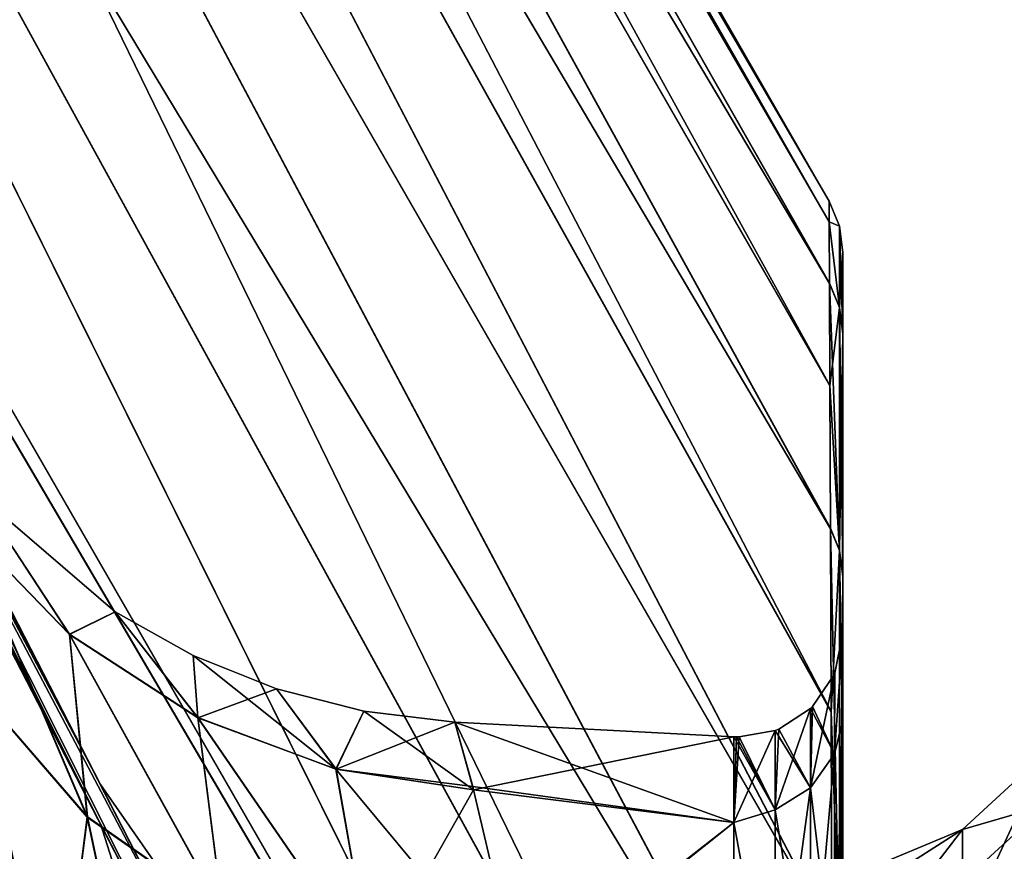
# Model space of a CAD drawing. Header units: millimetres. Extents: x -41 to 11, y -3 to 963.
# Tile 761 of 1056: x -28.07 to -26.64, y 635.59 to 636.8. Entities that reach past the tile are written whole.
import ezdxf

# ---------------------------------------------------------------- set-up
doc = ezdxf.new("R2010")
doc.units = ezdxf.units.MM
doc.header["$LTSCALE"] = 65.185185
for name, color, linetype in [('1716', 7, 'CONTINUOUS'), ('2426', 7, 'CONTINUOUS'), ('2428', 7, 'CONTINUOUS'), ('2435', 7, 'CONTINUOUS'), ('2436', 7, 'CONTINUOUS'), ('2437', 7, 'CONTINUOUS'), ('2438', 7, 'CONTINUOUS'), ('2439', 7, 'CONTINUOUS'), ('2633', 7, 'CONTINUOUS'), ('2634', 7, 'CONTINUOUS'), ('2647', 7, 'CONTINUOUS'), ('2648', 7, 'CONTINUOUS'), ('2649', 7, 'CONTINUOUS'), ('2650', 7, 'CONTINUOUS'), ('3242', 7, 'CONTINUOUS'), ('3244', 7, 'CONTINUOUS'), ('3305', 7, 'CONTINUOUS'), ('3306', 7, 'CONTINUOUS')]:
    doc.layers.add(name, color=color, linetype=linetype)

msp = doc.modelspace()

# ---------------------------------------------------------------- linework, layer by layer
at = {"layer": '1716', "linetype": 'Continuous'}
for points in [[(-26.5803, 635.5825, -48.7887), (-26.5803, 635.7354, -50.6831), (-26.7013, 635.4721, -48.8044), (-26.5803, 635.5825, -48.7887)], [(-26.5803, 635.7354, -50.6831), (-26.5803, 635.6589, -52.5821), (-26.7013, 635.6239, -50.6853), (-26.5803, 635.7354, -50.6831)], [(-26.7013, 635.4721, -48.8044), (-26.5803, 635.7354, -50.6831), (-26.7013, 635.6239, -50.6853), (-26.7013, 635.4721, -48.8044)], [(-26.5803, 635.6589, -52.5821), (-26.5803, 635.354, -54.458), (-26.7013, 635.5479, -52.5709), (-26.5803, 635.6589, -52.5821)], [(-26.7013, 635.6239, -50.6853), (-26.5803, 635.6589, -52.5821), (-26.7013, 635.5479, -52.5709), (-26.7013, 635.6239, -50.6853)], [(-26.7013, 635.4721, -48.8044), (-26.7013, 635.6239, -50.6853), (-26.8515, 635.4279, -48.969), (-26.7013, 635.4721, -48.8044)], [(-26.7013, 635.6239, -50.6853), (-26.7013, 635.5479, -52.5709), (-26.8515, 635.561, -51.0001), (-26.7013, 635.6239, -50.6853)], [(-26.8515, 635.5277, -49.9824), (-26.7013, 635.6239, -50.6853), (-26.8515, 635.561, -51.0001), (-26.8515, 635.5277, -49.9824)], [(-26.8515, 635.4279, -48.969), (-26.7013, 635.6239, -50.6853), (-26.8515, 635.5277, -49.9824), (-26.8515, 635.4279, -48.969)]]:
    msp.add_3dface(points, dxfattribs=at)
at = {"layer": '2426', "linetype": 'Continuous'}
for points in [[(-26.875, 636.4604, -51.002), (-26.875, 636.343, -48.2145), (-26.875, 635.9081, -51), (-26.875, 636.4604, -51.002)], [(-26.875, 636.4604, -51.002), (-26.875, 635.9081, -51), (-26.875, 635.7826, -52.9941), (-26.875, 636.4604, -51.002)], [(-26.875, 636.3427, -53.7891), (-26.875, 636.4604, -51.002), (-26.875, 635.7826, -52.9941), (-26.875, 636.3427, -53.7891)], [(-26.875, 636.343, -48.2145), (-26.875, 635.9911, -45.4461), (-26.875, 635.4046, -47.0297), (-26.875, 636.343, -48.2145)], [(-26.875, 635.7807, -48.9912), (-26.875, 636.343, -48.2145), (-26.875, 635.4046, -47.0297), (-26.875, 635.7807, -48.9912)], [(-26.875, 635.9081, -50.9845), (-26.875, 636.343, -48.2145), (-26.875, 635.7807, -48.9912), (-26.875, 635.9081, -50.9845)], [(-26.875, 635.9081, -50.9922), (-26.875, 636.343, -48.2145), (-26.875, 635.9081, -50.9845), (-26.875, 635.9081, -50.9922)], [(-26.875, 635.9081, -51), (-26.875, 636.343, -48.2145), (-26.875, 635.9081, -50.9922), (-26.875, 635.9081, -51)], [(-26.875, 635.4084, -54.9557), (-26.875, 636.3427, -53.7891), (-26.875, 635.7826, -52.9941), (-26.875, 635.4084, -54.9557)], [(-26.875, 635.9907, -56.5564), (-26.875, 636.3427, -53.7891), (-26.875, 635.4084, -54.9557), (-26.875, 635.9907, -56.5564)], [(-26.875, 635.4046, -47.0297), (-26.875, 635.9911, -45.4461), (-26.875, 634.7856, -45.1304), (-26.875, 635.4046, -47.0297)], [(-26.875, 635.9911, -45.4461), (-26.875, 635.7279, -44.0753), (-26.875, 634.7856, -45.1304), (-26.875, 635.9911, -45.4461)], [(-26.875, 634.7912, -56.8556), (-26.875, 635.9907, -56.5564), (-26.875, 635.4084, -54.9557), (-26.875, 634.7912, -56.8556)], [(-26.875, 633.941, -58.6626), (-26.875, 635.9907, -56.5564), (-26.875, 634.7912, -56.8556), (-26.875, 633.941, -58.6626)], [(-26.875, 635.4068, -59.2845), (-26.875, 635.9907, -56.5564), (-26.875, 633.941, -58.6626), (-26.875, 635.4068, -59.2845)], [(-26.875, 635.7279, -44.0753), (-26.875, 635.4071, -42.7166), (-26.875, 633.9337, -43.3242), (-26.875, 635.7279, -44.0753)], [(-26.875, 634.7856, -45.1304), (-26.875, 635.7279, -44.0753), (-26.875, 633.9337, -43.3242), (-26.875, 634.7856, -45.1304)]]:
    msp.add_3dface(points, dxfattribs=at)
at = {"layer": '2428', "linetype": 'Continuous'}
for points in [[(-26.8945, 636.5048, -49.5991), (-26.8799, 636.4985, -51), (-26.8946, 636.5346, -50.9987), (-26.8945, 636.5048, -49.5991)], [(-26.8946, 636.5346, -50.9987), (-26.8799, 636.4985, -51), (-26.8945, 636.505, -52.3982), (-26.8946, 636.5346, -50.9987)], [(-26.8799, 636.4985, -51), (-26.8799, 636.3808, -53.7906), (-26.8945, 636.505, -52.3982), (-26.8799, 636.4985, -51)], [(-26.8945, 636.505, -52.3982), (-26.8799, 636.3808, -53.7906), (-26.8942, 636.4159, -53.7948), (-26.8945, 636.505, -52.3982)], [(-26.8799, 636.3808, -48.2094), (-26.8799, 636.4985, -51), (-26.8945, 636.5048, -49.5991), (-26.8799, 636.3808, -48.2094)], [(-26.8942, 636.4156, -48.2022), (-26.8799, 636.3808, -48.2094), (-26.8945, 636.5048, -49.5991), (-26.8942, 636.4156, -48.2022)], [(-26.8799, 636.3808, -48.2094), (-26.875, 636.343, -48.2145), (-26.8799, 636.4985, -51), (-26.8799, 636.3808, -48.2094)], [(-26.875, 636.343, -48.2145), (-26.875, 636.4604, -51.002), (-26.8799, 636.4985, -51), (-26.875, 636.343, -48.2145)], [(-26.8799, 636.4985, -51), (-26.875, 636.4604, -51.002), (-26.8799, 636.3808, -53.7906), (-26.8799, 636.4985, -51)], [(-26.875, 636.4604, -51.002), (-26.875, 636.3427, -53.7891), (-26.8799, 636.3808, -53.7906), (-26.875, 636.4604, -51.002)], [(-26.8799, 636.3808, -53.7906), (-26.8799, 636.0285, -56.5614), (-26.8942, 636.4159, -53.7948), (-26.8799, 636.3808, -53.7906)], [(-26.8942, 636.4159, -53.7948), (-26.8799, 636.0285, -56.5614), (-26.8936, 636.2676, -55.1859), (-26.8942, 636.4159, -53.7948)], [(-26.8936, 636.2672, -46.8108), (-26.8799, 636.3808, -48.2094), (-26.8942, 636.4156, -48.2022), (-26.8936, 636.2672, -46.8108)], [(-26.8799, 636.0285, -45.4386), (-26.8799, 636.3808, -48.2094), (-26.8936, 636.2672, -46.8108), (-26.8799, 636.0285, -45.4386)], [(-26.8799, 636.0285, -45.4386), (-26.875, 635.9911, -45.4461), (-26.8799, 636.3808, -48.2094), (-26.8799, 636.0285, -45.4386)], [(-26.875, 635.9911, -45.4461), (-26.875, 636.343, -48.2145), (-26.8799, 636.3808, -48.2094), (-26.875, 635.9911, -45.4461)], [(-26.8799, 636.3808, -53.7906), (-26.875, 636.3427, -53.7891), (-26.8799, 636.0285, -56.5614), (-26.8799, 636.3808, -53.7906)], [(-26.875, 636.3427, -53.7891), (-26.875, 635.9907, -56.5564), (-26.8799, 636.0285, -56.5614), (-26.875, 636.3427, -53.7891)], [(-26.8936, 636.2676, -55.1859), (-26.8799, 636.0285, -56.5614), (-26.8929, 636.0605, -56.5691), (-26.8936, 636.2676, -55.1859)], [(-26.8928, 636.0599, -45.4273), (-26.8799, 636.0285, -45.4386), (-26.8936, 636.2672, -46.8108), (-26.8928, 636.0599, -45.4273)], [(-26.8929, 636.0605, -56.5691), (-26.8799, 635.444, -59.2927), (-26.8919, 635.7949, -57.9421), (-26.8929, 636.0605, -56.5691)], [(-26.8799, 636.0285, -56.5614), (-26.8799, 635.444, -59.2927), (-26.8929, 636.0605, -56.5691), (-26.8799, 636.0285, -56.5614)], [(-26.8919, 635.7941, -44.0544), (-26.8799, 636.0285, -45.4386), (-26.8928, 636.0599, -45.4273), (-26.8919, 635.7941, -44.0544)], [(-26.8799, 635.444, -42.7073), (-26.8799, 636.0285, -45.4386), (-26.8919, 635.7941, -44.0544), (-26.8799, 635.444, -42.7073)], [(-26.875, 635.7279, -44.0753), (-26.875, 635.9911, -45.4461), (-26.8799, 636.0285, -45.4386), (-26.875, 635.7279, -44.0753)], [(-26.8799, 635.444, -42.7073), (-26.875, 635.7279, -44.0753), (-26.8799, 636.0285, -45.4386), (-26.8799, 635.444, -42.7073)], [(-26.8799, 636.0285, -56.5614), (-26.875, 635.9907, -56.5564), (-26.8799, 635.444, -59.2927), (-26.8799, 636.0285, -56.5614)], [(-26.875, 635.9907, -56.5564), (-26.875, 635.4068, -59.2845), (-26.8799, 635.444, -59.2927), (-26.875, 635.9907, -56.5564)], [(-26.8919, 635.7949, -57.9421), (-26.8799, 635.444, -59.2927), (-26.8908, 635.4712, -59.3026), (-26.8919, 635.7949, -57.9421)], [(-26.8907, 635.4704, -42.6945), (-26.8799, 635.444, -42.7073), (-26.8919, 635.7941, -44.0544), (-26.8907, 635.4704, -42.6945)], [(-26.875, 635.4071, -42.7166), (-26.875, 635.7279, -44.0753), (-26.8799, 635.444, -42.7073), (-26.875, 635.4071, -42.7166)]]:
    msp.add_3dface(points, dxfattribs=at)
at = {"layer": '2435', "linetype": 'Continuous'}
for points in [[(-29.4718, 638.5808, -69.6503), (-26.8865, 632.2824, -65.1589), (-29.4723, 635.5731, -70.3659), (-29.4718, 638.5808, -69.6503)], [(-29.1237, 637.9055, -68.9723), (-26.8865, 632.2824, -65.1589), (-29.4718, 638.5808, -69.6503), (-29.1237, 637.9055, -68.9723)], [(-27.7876, 635.3147, -66.3698), (-26.8865, 632.2824, -65.1589), (-29.1237, 637.9055, -68.9723), (-27.7876, 635.3147, -66.3698)]]:
    msp.add_3dface(points, dxfattribs=at)
at = {"layer": '2436', "linetype": 'Continuous'}
for points in [[(-27.9512, 635.6889, -66.6322), (-31.9258, 643.4136, -74.3854), (-29.1266, 637.9783, -68.9114), (-27.9512, 635.6889, -66.6322)], [(-27.9512, 635.6889, -66.6322), (-31.8599, 643.2152, -74.2997), (-31.9258, 643.4136, -74.3854), (-27.9512, 635.6889, -66.6322)], [(-30.5522, 640.6769, -71.7538), (-31.8599, 643.2152, -74.2997), (-27.9512, 635.6889, -66.6322), (-30.5522, 640.6769, -71.7538)], [(-29.4718, 638.5808, -69.6503), (-30.5522, 640.6769, -71.7538), (-27.9512, 635.6889, -66.6322), (-29.4718, 638.5808, -69.6503)], [(-29.1237, 637.9055, -68.9723), (-29.4718, 638.5808, -69.6503), (-27.9512, 635.6889, -66.6322), (-29.1237, 637.9055, -68.9723)], [(-27.7895, 635.3738, -66.3187), (-29.1237, 637.9055, -68.9723), (-27.9512, 635.6889, -66.6322), (-27.7895, 635.3738, -66.3187)], [(-27.7876, 635.3147, -66.3698), (-29.1237, 637.9055, -68.9723), (-27.7895, 635.3738, -66.3187), (-27.7876, 635.3147, -66.3698)]]:
    msp.add_3dface(points, dxfattribs=at)
at = {"layer": '2437', "linetype": 'Continuous'}
for points in [[(-26.8946, 636.5346, -50.9987), (-26.8945, 636.505, -52.3982), (-29.4723, 641.0171, -51), (-26.8946, 636.5346, -50.9987)], [(-29.4723, 641.0171, -51), (-26.8945, 636.505, -52.3982), (-29.4723, 640.9503, -54.1534), (-29.4723, 641.0171, -51)], [(-29.4723, 640.9503, -47.8466), (-26.8946, 636.5346, -50.9987), (-29.4723, 641.0171, -51), (-29.4723, 640.9503, -47.8466)], [(-26.8942, 636.4156, -48.2022), (-26.8945, 636.5048, -49.5991), (-29.4723, 640.9503, -47.8466), (-26.8942, 636.4156, -48.2022)], [(-29.4723, 640.7504, -44.7029), (-26.8942, 636.4156, -48.2022), (-29.4723, 640.9503, -47.8466), (-29.4723, 640.7504, -44.7029)], [(-26.8945, 636.5048, -49.5991), (-26.8946, 636.5346, -50.9987), (-29.4723, 640.9503, -47.8466), (-26.8945, 636.5048, -49.5991)], [(-26.8942, 636.4159, -53.7948), (-26.8936, 636.2676, -55.1859), (-29.4723, 640.9503, -54.1534), (-26.8942, 636.4159, -53.7948)], [(-29.4723, 640.9503, -54.1534), (-26.8936, 636.2676, -55.1859), (-29.4723, 640.7504, -57.2971), (-29.4723, 640.9503, -54.1534)], [(-26.8945, 636.505, -52.3982), (-26.8942, 636.4159, -53.7948), (-29.4723, 640.9503, -54.1534), (-26.8945, 636.505, -52.3982)], [(-26.8928, 636.0599, -45.4273), (-26.8936, 636.2672, -46.8108), (-29.4723, 640.7504, -44.7029), (-26.8928, 636.0599, -45.4273)], [(-29.4723, 640.4183, -41.5787), (-26.8928, 636.0599, -45.4273), (-29.4723, 640.7504, -44.7029), (-29.4723, 640.4183, -41.5787)], [(-26.8936, 636.2672, -46.8108), (-26.8942, 636.4156, -48.2022), (-29.4723, 640.7504, -44.7029), (-26.8936, 636.2672, -46.8108)], [(-26.8936, 636.2676, -55.1859), (-26.8929, 636.0605, -56.5691), (-29.4723, 640.7504, -57.2971), (-26.8936, 636.2676, -55.1859)], [(-26.8929, 636.0605, -56.5691), (-26.8919, 635.7949, -57.9421), (-29.4723, 640.7504, -57.2971), (-26.8929, 636.0605, -56.5691)], [(-29.4723, 640.7504, -57.2971), (-26.8919, 635.7949, -57.9421), (-29.4723, 640.4183, -60.4213), (-29.4723, 640.7504, -57.2971)], [(-26.8907, 635.4704, -42.6945), (-26.8919, 635.7941, -44.0544), (-29.4723, 640.4183, -41.5787), (-26.8907, 635.4704, -42.6945)], [(-29.4723, 639.956, -38.4836), (-26.8907, 635.4704, -42.6945), (-29.4723, 640.4183, -41.5787), (-29.4723, 639.956, -38.4836)], [(-26.8919, 635.7941, -44.0544), (-26.8928, 636.0599, -45.4273), (-29.4723, 640.4183, -41.5787), (-26.8919, 635.7941, -44.0544)], [(-26.8919, 635.7949, -57.9421), (-26.8908, 635.4712, -59.3026), (-29.4723, 640.4183, -60.4213), (-26.8919, 635.7949, -57.9421)], [(-29.4723, 640.4183, -60.4213), (-26.8908, 635.4712, -59.3026), (-29.4723, 639.956, -63.5164), (-29.4723, 640.4183, -60.4213)], [(-26.8894, 635.0894, -41.3501), (-26.8907, 635.4704, -42.6945), (-29.4723, 639.956, -38.4836), (-26.8894, 635.0894, -41.3501)], [(-29.4723, 639.3659, -35.4269), (-26.8894, 635.0894, -41.3501), (-29.4723, 639.956, -38.4836), (-29.4723, 639.3659, -35.4269)], [(-29.4723, 639.956, -63.5164), (-26.8881, 634.6528, -61.9743), (-29.4723, 639.3659, -66.5731), (-29.4723, 639.956, -63.5164)], [(-26.8908, 635.4712, -59.3026), (-26.8895, 635.0903, -60.6472), (-29.4723, 639.956, -63.5164), (-26.8908, 635.4712, -59.3026)], [(-26.8895, 635.0903, -60.6472), (-26.8881, 634.6528, -61.9743), (-29.4723, 639.956, -63.5164), (-26.8895, 635.0903, -60.6472)], [(-26.888, 634.652, -40.0237), (-26.8894, 635.0894, -41.3501), (-29.4723, 639.3659, -35.4269), (-26.888, 634.652, -40.0237)], [(-26.8865, 634.1589, -38.7176), (-26.888, 634.652, -40.0237), (-29.4723, 639.3659, -35.4269), (-26.8865, 634.1589, -38.7176)], [(-29.4718, 638.6503, -32.4192), (-26.8865, 634.1589, -38.7176), (-29.4723, 639.3659, -35.4269), (-29.4718, 638.6503, -32.4192)], [(-26.8866, 634.1594, -63.2813), (-29.4717, 638.6504, -69.5808), (-29.4723, 639.3659, -66.5731), (-26.8866, 634.1594, -63.2813)], [(-26.8881, 634.6528, -61.9743), (-26.8866, 634.1594, -63.2813), (-29.4723, 639.3659, -66.5731), (-26.8881, 634.6528, -61.9743)], [(-29.1238, 637.9724, -33.0944), (-26.8865, 634.1589, -38.7176), (-29.4718, 638.6503, -32.4192), (-29.1238, 637.9724, -33.0944)], [(-26.8866, 634.1594, -63.2813), (-29.1266, 637.9783, -68.9114), (-29.4717, 638.6504, -69.5808), (-26.8866, 634.1594, -63.2813)], [(-26.8866, 634.1594, -63.2813), (-27.9512, 635.6889, -66.6322), (-29.1266, 637.9783, -68.9114), (-26.8866, 634.1594, -63.2813)], [(-27.7877, 635.37, -35.6851), (-26.8865, 634.1589, -38.7176), (-29.1238, 637.9724, -33.0944), (-27.7877, 635.37, -35.6851)], [(-26.8866, 634.1594, -63.2813), (-27.7895, 635.3738, -66.3187), (-27.9512, 635.6889, -66.6322), (-26.8866, 634.1594, -63.2813)]]:
    msp.add_3dface(points, dxfattribs=at)
at = {"layer": '2438', "linetype": 'Continuous'}
for points in [[(-27.9512, 635.6322, -35.3111), (-31.9258, 643.3854, -27.5865), (-29.1267, 637.9116, -33.0215), (-27.9512, 635.6322, -35.3111)], [(-27.9512, 635.6322, -35.3111), (-31.8598, 643.2995, -27.785), (-31.9258, 643.3854, -27.5865), (-27.9512, 635.6322, -35.3111)], [(-30.5522, 640.7538, -30.3231), (-31.8598, 643.2995, -27.785), (-27.9512, 635.6322, -35.3111), (-30.5522, 640.7538, -30.3231)], [(-29.4718, 638.6503, -32.4192), (-30.5522, 640.7538, -30.3231), (-27.9512, 635.6322, -35.3111), (-29.4718, 638.6503, -32.4192)], [(-29.1238, 637.9724, -33.0944), (-29.4718, 638.6503, -32.4192), (-27.9512, 635.6322, -35.3111), (-29.1238, 637.9724, -33.0944)], [(-27.7877, 635.37, -35.6851), (-29.1238, 637.9724, -33.0944), (-27.7896, 635.3189, -35.626), (-27.7877, 635.37, -35.6851)], [(-27.7896, 635.3189, -35.626), (-29.1238, 637.9724, -33.0944), (-27.9512, 635.6322, -35.3111), (-27.7896, 635.3189, -35.626)]]:
    msp.add_3dface(points, dxfattribs=at)
at = {"layer": '2439', "linetype": 'Continuous'}
for points in [[(-26.8866, 632.2813, -36.8406), (-29.4717, 638.5808, -32.3496), (-29.4723, 635.5731, -31.6341), (-26.8866, 632.2813, -36.8406)], [(-26.8866, 632.2813, -36.8406), (-29.1267, 637.9116, -33.0215), (-29.4717, 638.5808, -32.3496), (-26.8866, 632.2813, -36.8406)], [(-26.8866, 632.2813, -36.8406), (-27.9512, 635.6322, -35.3111), (-29.1267, 637.9116, -33.0215), (-26.8866, 632.2813, -36.8406)], [(-26.8866, 632.2813, -36.8406), (-27.7896, 635.3189, -35.626), (-27.9512, 635.6322, -35.3111), (-26.8866, 632.2813, -36.8406)]]:
    msp.add_3dface(points, dxfattribs=at)
at = {"layer": '2633', "linetype": 'Continuous'}
for points in [[(-27.9959, 635.9069, -52.7854), (-28.1302, 636.1113, -51), (-28.152, 636.0679, -52.808), (-27.9959, 635.9069, -52.7854)], [(-27.93, 635.9396, -51), (-28.1302, 636.1113, -51), (-27.9959, 635.9069, -52.7854), (-27.93, 635.9396, -51)], [(-27.9701, 635.6424, -54.5557), (-28.152, 636.0679, -52.808), (-28.1271, 635.8234, -54.6038), (-27.9701, 635.6424, -54.5557)], [(-27.9959, 635.9069, -52.7854), (-28.152, 636.0679, -52.808), (-27.9701, 635.6424, -54.5557), (-27.9959, 635.9069, -52.7854)], [(-27.81, 635.7863, -52.7666), (-27.93, 635.9396, -51), (-27.9959, 635.9069, -52.7854), (-27.81, 635.7863, -52.7666)], [(-27.8165, 635.876, -51), (-27.93, 635.9396, -51), (-27.81, 635.7863, -52.7666), (-27.8165, 635.876, -51)], [(-27.7742, 635.5052, -54.5159), (-27.9959, 635.9069, -52.7854), (-27.9701, 635.6424, -54.5557), (-27.7742, 635.5052, -54.5159)], [(-27.81, 635.7863, -52.7666), (-27.9959, 635.9069, -52.7854), (-27.7742, 635.5052, -54.5159), (-27.81, 635.7863, -52.7666)], [(-27.6097, 635.7115, -52.7525), (-27.8165, 635.876, -51), (-27.81, 635.7863, -52.7666), (-27.6097, 635.7115, -52.7525)], [(-27.6959, 635.8276, -51), (-27.8165, 635.876, -51), (-27.6097, 635.7115, -52.7525), (-27.6959, 635.8276, -51)], [(-27.5694, 635.7953, -51), (-27.6959, 635.8276, -51), (-27.6097, 635.7115, -52.7525), (-27.5694, 635.7953, -51)], [(-28.0167, 635.2779, -56.3128), (-28.1271, 635.8234, -54.6038), (-28.1296, 635.462, -56.381), (-28.0167, 635.2779, -56.3128)], [(-27.9701, 635.6424, -54.5557), (-28.1271, 635.8234, -54.6038), (-28.0167, 635.2779, -56.3128), (-27.9701, 635.6424, -54.5557)], [(-27.558, 635.4206, -54.4871), (-27.81, 635.7863, -52.7666), (-27.7742, 635.5052, -54.5159), (-27.558, 635.4206, -54.4871)], [(-27.6097, 635.7115, -52.7525), (-27.81, 635.7863, -52.7666), (-27.558, 635.4206, -54.4871), (-27.6097, 635.7115, -52.7525)], [(-27.4103, 635.6814, -52.7435), (-27.5694, 635.7953, -51), (-27.6097, 635.7115, -52.7525), (-27.4103, 635.6814, -52.7435)], [(-27.4374, 635.7795, -51), (-27.5694, 635.7953, -51), (-27.4103, 635.6814, -52.7435), (-27.4374, 635.7795, -51)], [(-27.3413, 635.388, -54.4702), (-27.6097, 635.7115, -52.7525), (-27.558, 635.4206, -54.4871), (-27.3413, 635.388, -54.4702)], [(-27.4103, 635.6814, -52.7435), (-27.6097, 635.7115, -52.7525), (-27.3413, 635.388, -54.4702), (-27.4103, 635.6814, -52.7435)], [(-27.8602, 635.1212, -56.2524), (-27.9701, 635.6424, -54.5557), (-28.0167, 635.2779, -56.3128), (-27.8602, 635.1212, -56.2524)], [(-27.7742, 635.5052, -54.5159), (-27.9701, 635.6424, -54.5557), (-27.8602, 635.1212, -56.2524), (-27.7742, 635.5052, -54.5159)]]:
    msp.add_3dface(points, dxfattribs=at)
at = {"layer": '2634', "linetype": 'Continuous'}
for points in [[(-28.1302, 636.1113, -51), (-27.9959, 635.9067, -49.211), (-28.152, 636.0677, -49.1884), (-28.1302, 636.1113, -51)], [(-28.1302, 636.1113, -51), (-27.93, 635.9396, -51), (-27.9959, 635.9067, -49.211), (-28.1302, 636.1113, -51)], [(-27.9702, 635.6418, -47.4408), (-28.1271, 635.8229, -47.3926), (-28.152, 636.0677, -49.1884), (-27.9702, 635.6418, -47.4408)], [(-27.9959, 635.9067, -49.211), (-27.9702, 635.6418, -47.4408), (-28.152, 636.0677, -49.1884), (-27.9959, 635.9067, -49.211)], [(-27.93, 635.9396, -51), (-27.81, 635.7859, -49.2299), (-27.9959, 635.9067, -49.211), (-27.93, 635.9396, -51)], [(-27.93, 635.9396, -51), (-27.8165, 635.876, -51), (-27.81, 635.7859, -49.2299), (-27.93, 635.9396, -51)], [(-27.81, 635.7859, -49.2299), (-27.7742, 635.5045, -47.4807), (-27.9959, 635.9067, -49.211), (-27.81, 635.7859, -49.2299)], [(-27.7742, 635.5045, -47.4807), (-27.9702, 635.6418, -47.4408), (-27.9959, 635.9067, -49.211), (-27.7742, 635.5045, -47.4807)], [(-27.8165, 635.876, -51), (-27.6959, 635.8276, -51), (-27.81, 635.7859, -49.2299), (-27.8165, 635.876, -51)], [(-27.6959, 635.8276, -51), (-27.6096, 635.7111, -49.244), (-27.81, 635.7859, -49.2299), (-27.6959, 635.8276, -51)], [(-27.6959, 635.8276, -51), (-27.5694, 635.7953, -51), (-27.6096, 635.7111, -49.244), (-27.6959, 635.8276, -51)], [(-28.0166, 635.2768, -45.6839), (-28.1295, 635.4609, -45.6156), (-28.1271, 635.8229, -47.3926), (-28.0166, 635.2768, -45.6839)], [(-27.9702, 635.6418, -47.4408), (-28.0166, 635.2768, -45.6839), (-28.1271, 635.8229, -47.3926), (-27.9702, 635.6418, -47.4408)], [(-27.6096, 635.7111, -49.244), (-27.558, 635.4199, -47.5095), (-27.81, 635.7859, -49.2299), (-27.6096, 635.7111, -49.244)], [(-27.558, 635.4199, -47.5095), (-27.7742, 635.5045, -47.4807), (-27.81, 635.7859, -49.2299), (-27.558, 635.4199, -47.5095)], [(-27.5694, 635.7953, -51), (-27.4374, 635.7795, -51), (-27.6096, 635.7111, -49.244), (-27.5694, 635.7953, -51)], [(-27.6096, 635.7111, -49.244), (-27.4374, 635.7795, -51), (-27.4115, 635.6863, -49.3004), (-27.6096, 635.7111, -49.244)], [(-27.4101, 635.6811, -49.2534), (-27.558, 635.4199, -47.5095), (-27.6096, 635.7111, -49.244), (-27.4101, 635.6811, -49.2534)], [(-27.4101, 635.6811, -49.2534), (-27.6096, 635.7111, -49.244), (-27.4115, 635.6863, -49.3004), (-27.4101, 635.6811, -49.2534)], [(-27.3423, 635.3924, -47.5493), (-27.558, 635.4199, -47.5095), (-27.4101, 635.6811, -49.2534), (-27.3423, 635.3924, -47.5493)], [(-27.8601, 635.12, -45.7443), (-28.0166, 635.2768, -45.6839), (-27.9702, 635.6418, -47.4408), (-27.8601, 635.12, -45.7443)], [(-27.7742, 635.5045, -47.4807), (-27.8601, 635.12, -45.7443), (-27.9702, 635.6418, -47.4408), (-27.7742, 635.5045, -47.4807)]]:
    msp.add_3dface(points, dxfattribs=at)
at = {"layer": '2647', "linetype": 'Continuous'}
for points in [[(-27.4374, 635.7795, -51), (-27.4103, 635.6814, -52.7435), (-27.0329, 635.7583, -51), (-27.4374, 635.7795, -51)], [(-27.0329, 635.7583, -51), (-27.4103, 635.6814, -52.7435), (-27.0329, 635.634, -52.9749), (-27.0329, 635.7583, -51)], [(-27.4103, 635.6814, -52.7435), (-27.3413, 635.388, -54.4702), (-27.0329, 635.634, -52.9749), (-27.4103, 635.6814, -52.7435)], [(-27.0329, 635.634, -52.9749), (-27.3413, 635.388, -54.4702), (-27.0329, 635.2632, -54.9187), (-27.0329, 635.634, -52.9749)]]:
    msp.add_3dface(points, dxfattribs=at)
at = {"layer": '2648', "linetype": 'Continuous'}
for points in [[(-26.8871, 635.7334, -52.9104), (-26.875, 635.9081, -51), (-26.8864, 635.8507, -51), (-26.8871, 635.7334, -52.9104)], [(-26.875, 635.7826, -52.9941), (-26.875, 635.9081, -51), (-26.8871, 635.7334, -52.9104), (-26.875, 635.7826, -52.9941)], [(-26.8871, 635.7334, -52.9104), (-26.8871, 635.849, -51), (-26.9217, 635.6841, -52.9044), (-26.8871, 635.7334, -52.9104)], [(-26.9217, 635.6841, -52.9044), (-26.8871, 635.849, -51), (-26.9189, 635.802, -51), (-26.9217, 635.6841, -52.9044)], [(-26.8871, 635.849, -51), (-26.8871, 635.7334, -52.9104), (-26.8864, 635.8507, -51), (-26.8871, 635.849, -51)], [(-26.9676, 635.7695, -51), (-26.9731, 635.6524, -52.9005), (-26.9217, 635.7993, -51), (-26.9676, 635.7695, -51)], [(-26.9217, 635.7993, -51), (-26.9731, 635.6524, -52.9005), (-26.9217, 635.6841, -52.9044), (-26.9217, 635.7993, -51)], [(-26.9217, 635.7993, -51), (-26.9217, 635.6841, -52.9044), (-26.9189, 635.802, -51), (-26.9217, 635.7993, -51)], [(-26.875, 635.4084, -54.9557), (-26.875, 635.7826, -52.9941), (-26.8871, 635.3884, -54.7929), (-26.875, 635.4084, -54.9557)], [(-26.8871, 635.3884, -54.7929), (-26.875, 635.7826, -52.9941), (-26.8871, 635.7334, -52.9104), (-26.8871, 635.3884, -54.7929)], [(-26.9731, 635.7673, -51), (-26.9731, 635.6524, -52.9005), (-26.9676, 635.7695, -51), (-26.9731, 635.7673, -51)], [(-27.025, 635.7581, -51), (-27.0329, 635.634, -52.9749), (-26.9731, 635.7673, -51), (-27.025, 635.7581, -51)], [(-26.9731, 635.7673, -51), (-27.0329, 635.634, -52.9749), (-26.9731, 635.6524, -52.9005), (-26.9731, 635.7673, -51)], [(-27.0329, 635.7583, -51), (-27.0329, 635.634, -52.9749), (-27.0289, 635.7581, -51), (-27.0329, 635.7583, -51)], [(-27.0289, 635.7581, -51), (-27.0329, 635.634, -52.9749), (-27.025, 635.7581, -51), (-27.0289, 635.7581, -51)], [(-26.8871, 635.3884, -54.7929), (-26.8871, 635.7334, -52.9104), (-26.9217, 635.3402, -54.781), (-26.8871, 635.3884, -54.7929)], [(-26.8871, 635.7334, -52.9104), (-26.9217, 635.6841, -52.9044), (-26.9217, 635.3402, -54.781), (-26.8871, 635.7334, -52.9104)], [(-26.9731, 635.6524, -52.9005), (-26.9731, 635.3092, -54.7734), (-26.9217, 635.6841, -52.9044), (-26.9731, 635.6524, -52.9005)], [(-26.9217, 635.6841, -52.9044), (-26.9731, 635.3092, -54.7734), (-26.9217, 635.3402, -54.781), (-26.9217, 635.6841, -52.9044)], [(-26.9731, 635.6524, -52.9005), (-27.0329, 635.634, -52.9749), (-26.9731, 635.3092, -54.7734), (-26.9731, 635.6524, -52.9005)], [(-27.0329, 635.634, -52.9749), (-27.0329, 635.2632, -54.9187), (-26.9731, 635.3092, -54.7734), (-27.0329, 635.634, -52.9749)]]:
    msp.add_3dface(points, dxfattribs=at)
at = {"layer": '2649', "linetype": 'Continuous'}
for points in [[(-26.8871, 635.849, -51), (-26.875, 635.9081, -50.9845), (-26.8871, 635.7334, -49.0896), (-26.8871, 635.849, -51)], [(-26.875, 635.9081, -50.9845), (-26.875, 635.7807, -48.9912), (-26.8871, 635.7334, -49.0896), (-26.875, 635.9081, -50.9845)], [(-26.875, 635.9081, -50.9922), (-26.8871, 635.849, -51), (-26.8864, 635.8507, -51), (-26.875, 635.9081, -50.9922)], [(-26.875, 635.9081, -50.9922), (-26.875, 635.9081, -50.9845), (-26.8871, 635.849, -51), (-26.875, 635.9081, -50.9922)], [(-26.875, 635.9081, -51), (-26.875, 635.9081, -50.9922), (-26.8864, 635.8507, -51), (-26.875, 635.9081, -51)], [(-26.9189, 635.802, -51), (-26.8871, 635.849, -51), (-26.8871, 635.7334, -49.0896), (-26.9189, 635.802, -51)], [(-26.9676, 635.7695, -51), (-26.9217, 635.7993, -51), (-26.9217, 635.6841, -49.0956), (-26.9676, 635.7695, -51)], [(-26.9217, 635.7993, -51), (-26.9189, 635.802, -51), (-26.8871, 635.7334, -49.0896), (-26.9217, 635.7993, -51)], [(-26.9217, 635.7993, -51), (-26.8871, 635.7334, -49.0896), (-26.9217, 635.6841, -49.0956), (-26.9217, 635.7993, -51)], [(-26.9731, 635.7673, -51), (-26.9676, 635.7695, -51), (-26.9217, 635.6841, -49.0956), (-26.9731, 635.7673, -51)], [(-26.8871, 635.7334, -49.0896), (-26.875, 635.7807, -48.9912), (-26.8871, 635.3884, -47.2071), (-26.8871, 635.7334, -49.0896)], [(-26.875, 635.7807, -48.9912), (-26.875, 635.4046, -47.0297), (-26.8871, 635.3884, -47.2071), (-26.875, 635.7807, -48.9912)], [(-27.0329, 635.6341, -49.0253), (-27.0329, 635.7583, -51), (-26.9731, 635.6524, -49.0995), (-27.0329, 635.6341, -49.0253)], [(-27.0329, 635.7583, -51), (-27.0289, 635.7581, -51), (-26.9731, 635.6524, -49.0995), (-27.0329, 635.7583, -51)], [(-27.0289, 635.7581, -51), (-27.025, 635.7581, -51), (-26.9731, 635.6524, -49.0995), (-27.0289, 635.7581, -51)], [(-27.025, 635.7581, -51), (-26.9731, 635.7673, -51), (-26.9731, 635.6524, -49.0995), (-27.025, 635.7581, -51)], [(-26.9731, 635.6524, -49.0995), (-26.9731, 635.7673, -51), (-26.9217, 635.6841, -49.0956), (-26.9731, 635.6524, -49.0995)], [(-26.8871, 635.7334, -49.0896), (-26.8871, 635.3884, -47.2071), (-26.9217, 635.6841, -49.0956), (-26.8871, 635.7334, -49.0896)], [(-26.9217, 635.3402, -47.219), (-26.9731, 635.6524, -49.0995), (-26.9217, 635.6841, -49.0956), (-26.9217, 635.3402, -47.219)], [(-26.8871, 635.3884, -47.2071), (-26.9217, 635.3402, -47.219), (-26.9217, 635.6841, -49.0956), (-26.8871, 635.3884, -47.2071)], [(-26.9731, 635.3092, -47.2266), (-27.0329, 635.6341, -49.0253), (-26.9731, 635.6524, -49.0995), (-26.9731, 635.3092, -47.2266)], [(-26.9731, 635.3092, -47.2266), (-26.9731, 635.6524, -49.0995), (-26.9217, 635.3402, -47.219), (-26.9731, 635.3092, -47.2266)], [(-27.0329, 635.2634, -47.0819), (-27.0329, 635.6341, -49.0253), (-26.9731, 635.3092, -47.2266), (-27.0329, 635.2634, -47.0819)]]:
    msp.add_3dface(points, dxfattribs=at)
at = {"layer": '2650', "linetype": 'Continuous'}
for points in [[(-27.4115, 635.6863, -49.3004), (-27.4374, 635.7795, -51), (-27.0329, 635.6341, -49.0253), (-27.4115, 635.6863, -49.3004)], [(-27.4374, 635.7795, -51), (-27.0329, 635.7583, -51), (-27.0329, 635.6341, -49.0253), (-27.4374, 635.7795, -51)], [(-27.4101, 635.6811, -49.2534), (-27.4115, 635.6863, -49.3004), (-27.0329, 635.6341, -49.0253), (-27.4101, 635.6811, -49.2534)], [(-27.3423, 635.3924, -47.5493), (-27.4101, 635.6811, -49.2534), (-27.0329, 635.6341, -49.0253), (-27.3423, 635.3924, -47.5493)], [(-27.3423, 635.3924, -47.5493), (-27.0329, 635.6341, -49.0253), (-27.0329, 635.2634, -47.0819), (-27.3423, 635.3924, -47.5493)]]:
    msp.add_3dface(points, dxfattribs=at)
at = {"layer": '3242', "linetype": 'Continuous'}
for points in [[(9.125, 662.5, -93.5), (9.125, 577.5, -93.5), (-40.875, 662.5, -93.5), (9.125, 662.5, -93.5)], [(9.125, 577.5, -93.5), (-40.875, 577.5, -93.5), (-40.875, 662.5, -93.5), (9.125, 577.5, -93.5)]]:
    msp.add_3dface(points, dxfattribs=at)
at = {"layer": '3244', "linetype": 'Continuous'}
for points in [[(-40.875, 577.5, -8.5), (9.125, 662.5, -8.5), (-40.875, 662.5, -8.5), (-40.875, 577.5, -8.5)], [(9.125, 577.5, -8.5), (9.125, 662.5, -8.5), (-40.875, 577.5, -8.5), (9.125, 577.5, -8.5)]]:
    msp.add_3dface(points, dxfattribs=at)
at = {"layer": '3305', "linetype": 'Continuous'}
for points in [[(-40.875, 659.8, -90.8), (-40.875, 580.2, -90.8), (-15.675, 659.8, -90.8), (-40.875, 659.8, -90.8)], [(-40.875, 580.2, -90.8), (-15.675, 580.2, -90.8), (-15.675, 659.8, -90.8), (-40.875, 580.2, -90.8)]]:
    msp.add_3dface(points, dxfattribs=at)
at = {"layer": '3306', "linetype": 'Continuous'}
for points in [[(-15.675, 580.2, -11.2), (-40.875, 659.8, -11.2), (-15.675, 659.8, -11.2), (-15.675, 580.2, -11.2)], [(-40.875, 580.2, -11.2), (-40.875, 659.8, -11.2), (-15.675, 580.2, -11.2), (-40.875, 580.2, -11.2)]]:
    msp.add_3dface(points, dxfattribs=at)

doc.saveas('drawing.dxf')
